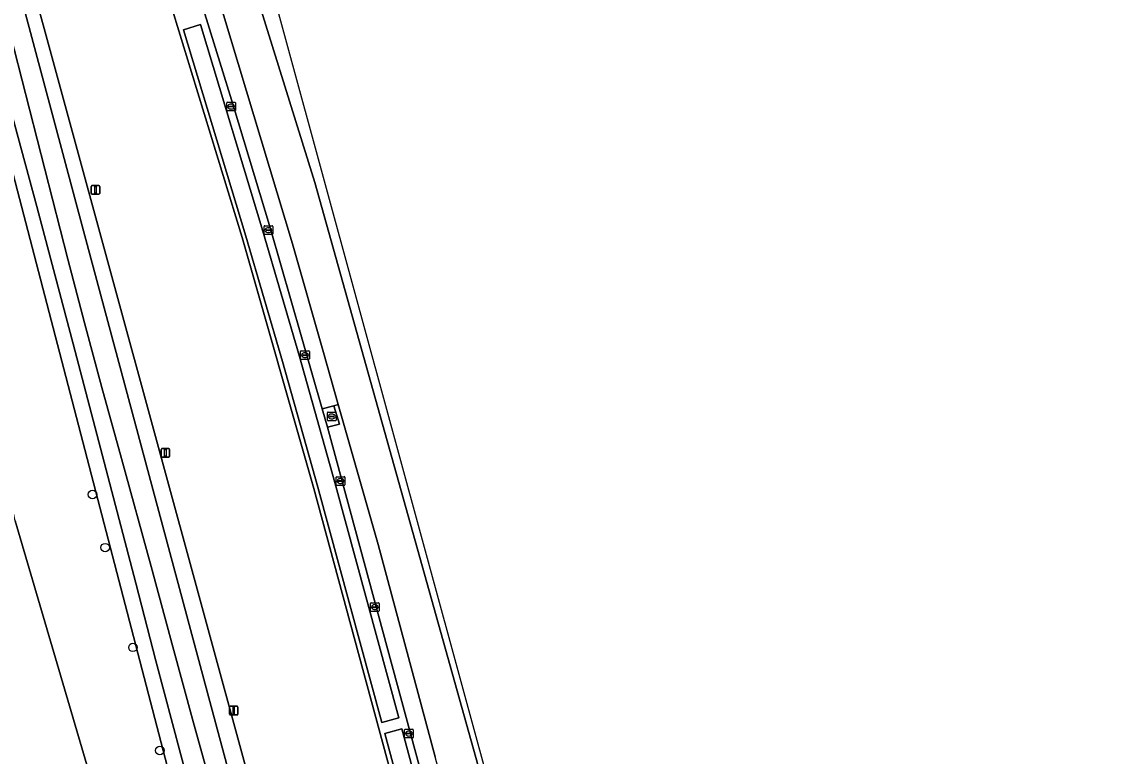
# Model space of a CAD drawing. Extents: x 162156 to 163172, y 378995 to 380779.
# Drawn here: x 162710.5 to 162835.3, y 380502.1 to 380586.4 of the extents above; entities that cross this region are included whole.
import ezdxf

# ---------------------------------------------------------------- set-up
doc = ezdxf.new("R2010")
doc.units = 0
for name, color, linetype in [('IMGEO_Berm_groen', 7, 'Continuous'), ('IMGEO_Boom', 7, 'Continuous'), ('IMGEO_Erf', 7, 'Continuous'), ('IMGEO_Fietspad_gesloten', 7, 'Continuous'), ('IMGEO_Gemengd_bos', 7, 'Continuous'), ('IMGEO_Kolk', 7, 'Continuous'), ('IMGEO_Lichtmast', 7, 'Continuous'), ('IMGEO_Muur', 7, 'Continuous'), ('IMGEO_Rijbaan_lokaal_onverhard', 7, 'Continuous'), ('IMGEO_Rijbaan_regionaal_gesloten', 7, 'Continuous'), ('IMGEO_Rioolput', 7, 'Continuous'), ('IMGEO_Terreindeel_open', 7, 'Continuous'), ('IMGEO_Voetpad_open', 7, 'Continuous')]:
    doc.layers.add(name, color=color, linetype=linetype)

msp = doc.modelspace()

# ---------------------------------------------------------------- linework, layer by layer
at = {"layer": 'IMGEO_Berm_groen'}
for points in [[(162678.1, 380694.35), (162678.31, 380693.64), (162680.65, 380684.7), (162683.66, 380673.38), (162686.64, 380662.34), (162689.22, 380652.34), (162691.57, 380643.43), (162693.68, 380635.21), (162696.09, 380626.22), (162698.81, 380616.11), (162700.99, 380607.61), (162704.9, 380592.93), (162708.35, 380579.63), (162712.25, 380565.21), (162716.62, 380548.72), (162720.62, 380533.4), (162723.6, 380522.01), (162725.91, 380513.1), (162728.76, 380502.29), (162729.36, 380500), (162731.75, 380491.01)], [(162735.8, 380561.65), (162727.08, 380590.13), (162720.55, 380610.78), (162713.1, 380632.9), (162708.25, 380646.67), (162703, 380661.28), (162698.33, 380673.69), (162688.26, 380676.43), (162689.37, 380672.38), (162736.46, 380500), (162737.14, 380497.52), (162737.51, 380495.43), (162738.98, 380492.18), (162740.35, 380489.69), (162741.42, 380488.32), (162742.87, 380485.48), (162744.2, 380481.44), (162748.66, 380465.56), (162766.57, 380388.34), (162772.2, 380394.24)], [(162689.37, 380672.38), (162689.07, 380670.45), (162699.19, 380631.13), (162717.6, 380562.41), (162731.81, 380509.4), (162737.13, 380489.66)], [(162737.51, 380495.43), (162737.14, 380497.52), (162736.46, 380500), (162689.37, 380672.38)], [(162731.86, 380500), (162731.54, 380501.15), (162730.12, 380506.4), (162727.86, 380514.69), (162725.37, 380523.9), (162721.95, 380536.28), (162719.71, 380544.43), (162717.7, 380551.87), (162715.8, 380559.17), (162709.63, 380583.26), (162699.68, 380620.38), (162691.68, 380650.23), (162687.5, 380663.09), (162687.02, 380664.95)], [(162776.75, 380395.21), (162779.69, 380400.57), (162761.38, 380468.72), (162744.03, 380532.86), (162735.8, 380561.65)], [(162806.62, 380320.37), (162800.79, 380342.1), (162795.79, 380360.77), (162788.69, 380387.26), (162785.23, 380400.19), (162777.14, 380430.38), (162769.54, 380458.74), (162763.52, 380481.21), (162757.93, 380502.08), (162751.4, 380526.42), (162746.82, 380542.49), (162746.32, 380542.35), (162746.98, 380540.24), (162745.6, 380539.88), (162764.65, 380469.6), (162783.31, 380400.13), (162779.72, 380393.58), (162782.45, 380390.83), (162789.8, 380363.38), (162794.77, 380347.98), (162799, 380332.96)]]:
    msp.add_lwpolyline(points, dxfattribs=at)
msp.add_lwpolyline([(162715.8, 380641.76), (162706.76, 380666.41), (162703.79, 380674.62), (162702.73, 380676.34), (162701.17, 380675.78), (162706.17, 380662.47), (162711.44, 380647.82), (162716.3, 380634.02), (162723.76, 380611.85), (162730.32, 380591.15), (162734.75, 380576.82), (162739.05, 380562.64), (162744.99, 380541.98), (162746.32, 380542.35), (162746.82, 380542.49), (162745.12, 380548.47), (162741.57, 380560.91), (162732.7, 380590.39), (162727.72, 380605.72), (162723.01, 380620.24), (162720.83, 380626.94), (162717.45, 380636.6)], close=True, dxfattribs=at)
at = {"layer": 'IMGEO_Boom'}
for centre in [(162718.64, 380532.16), (162720.09, 380526.07), (162723.27, 380514.63), (162726.35, 380502.8)]:
    msp.add_circle(centre, 0.489, dxfattribs=at)
at = {"layer": 'IMGEO_Erf'}
msp.add_lwpolyline([(162686.84, 380455.38), (162698.75, 380463.8), (162717.33, 380476.67), (162717.21, 380477.11), (162722.76, 380480.82), (162721.64, 380488.64), (162709.75, 380529.13), (162706.6, 380543.52), (162702.97, 380557.57)], dxfattribs=at)
at = {"layer": 'IMGEO_Fietspad_gesloten'}
for points in [[(162678.07, 380695.41), (162675.8, 380694.61), (162676.54, 380692.53), (162678.5, 380685.89), (162708.82, 380571.72), (162727.48, 380500), (162731.27, 380485.43), (162732.92, 380486.49), (162731.75, 380491.01), (162729.36, 380500), (162728.76, 380502.29), (162725.91, 380513.1)], [(162725.91, 380513.1), (162723.6, 380522.01), (162720.62, 380533.4), (162716.62, 380548.72), (162712.25, 380565.21), (162708.35, 380579.63), (162704.9, 380592.93), (162700.99, 380607.61), (162698.81, 380616.11), (162696.09, 380626.22), (162693.68, 380635.21), (162691.57, 380643.43), (162689.22, 380652.34), (162686.64, 380662.34), (162683.66, 380673.38), (162680.65, 380684.7), (162678.31, 380693.64), (162678.1, 380694.35)]]:
    msp.add_lwpolyline(points, dxfattribs=at)
at = {"layer": 'IMGEO_Gemengd_bos'}
for points in [[(162727.48, 380500), (162708.82, 380571.72), (162678.5, 380685.89)], [(162709.75, 380529.13), (162721.64, 380488.64)]]:
    msp.add_lwpolyline(points, dxfattribs=at)
at = {"layer": 'IMGEO_Kolk'}
for p, q in [((162734.03, 380576.23), (162734.03, 380577.09)), ((162734.11, 380577.16), (162734.96, 380577.16)), ((162734.34, 380576.7), (162734.73, 380576.7)), ((162734.52, 380576.94), (162734.55, 380576.94)), ((162735.04, 380577.09), (162735.04, 380576.23)), ((162734.96, 380576.16), (162734.11, 380576.16)), ((162734.29, 380576.65), (162734.29, 380576.67)), ((162734.73, 380576.62), (162734.33, 380576.62)), ((162734.54, 380576.38), (162734.52, 380576.38)), ((162734.78, 380576.67), (162734.78, 380576.65)), ((162738.39, 380563), (162739.24, 380563)), ((162738.31, 380562.07), (162738.31, 380562.92)), ((162739.24, 380561.99), (162738.39, 380561.99)), ((162738.57, 380562.49), (162738.57, 380562.5)), ((162738.61, 380562.54), (162739.01, 380562.54)), ((162739.01, 380562.45), (162738.61, 380562.45)), ((162738.8, 380562.77), (162738.82, 380562.77)), ((162738.82, 380562.22), (162738.8, 380562.22)), ((162739.05, 380562.5), (162739.05, 380562.49)), ((162739.31, 380562.92), (162739.31, 380562.07)), ((162742.51, 380547.73), (162742.51, 380548.58)), ((162742.58, 380548.65), (162743.43, 380548.65)), ((162742.76, 380548.15), (162742.76, 380548.16)), ((162743.2, 380548.11), (162742.8, 380548.11)), ((162742.81, 380548.2), (162743.2, 380548.2)), ((162742.99, 380548.43), (162743.02, 380548.43)), ((162743.25, 380548.16), (162743.25, 380548.15)), ((162743.51, 380548.58), (162743.51, 380547.73)), ((162743.43, 380547.65), (162742.58, 380547.65)), ((162743.02, 380547.87), (162742.99, 380547.87)), ((162746.59, 380533.29), (162746.59, 380534.14)), ((162746.66, 380534.21), (162747.51, 380534.21)), ((162747.51, 380533.21), (162746.66, 380533.21)), ((162746.84, 380533.71), (162746.84, 380533.72)), ((162747.28, 380533.67), (162746.88, 380533.67)), ((162746.89, 380533.76), (162747.29, 380533.76)), ((162747.07, 380533.99), (162747.1, 380533.99)), ((162747.1, 380533.43), (162747.07, 380533.43)), ((162747.33, 380533.72), (162747.33, 380533.71)), ((162747.59, 380534.14), (162747.59, 380533.29)), ((162750.52, 380518.82), (162750.52, 380519.68)), ((162750.59, 380519.75), (162751.45, 380519.75)), ((162750.82, 380519.29), (162751.22, 380519.29)), ((162751.01, 380519.53), (162751.03, 380519.53)), ((162751.52, 380519.68), (162751.52, 380518.82)), ((162751.45, 380518.75), (162750.59, 380518.75)), ((162750.78, 380519.24), (162750.78, 380519.26)), ((162751.22, 380519.21), (162750.82, 380519.21)), ((162751.03, 380518.97), (162751, 380518.97)), ((162751.26, 380519.26), (162751.26, 380519.24)), ((162754.43, 380504.31), (162754.43, 380505.17)), ((162754.5, 380505.24), (162755.36, 380505.24)), ((162754.69, 380504.73), (162754.69, 380504.75)), ((162754.73, 380504.78), (162755.13, 380504.78)), ((162755.13, 380504.7), (162754.73, 380504.7)), ((162754.92, 380505.02), (162754.94, 380505.02)), ((162754.94, 380504.46), (162754.92, 380504.46)), ((162755.17, 380504.75), (162755.17, 380504.73)), ((162755.43, 380505.17), (162755.43, 380504.31)), ((162755.36, 380504.24), (162754.5, 380504.24))]:
    msp.add_line(p, q, dxfattribs=at)
for points in [[(162734.03, 380576.23), (162734.03, 380577.09)], [(162734.11, 380577.16), (162734.96, 380577.16)], [(162735.04, 380577.09), (162735.04, 380576.23)], [(162734.96, 380576.16), (162734.11, 380576.16)], [(162738.39, 380563), (162739.24, 380563)], [(162738.31, 380562.07), (162738.31, 380562.92)], [(162739.24, 380561.99), (162738.39, 380561.99)], [(162739.31, 380562.92), (162739.31, 380562.07)], [(162742.51, 380547.73), (162742.51, 380548.58)], [(162742.58, 380548.65), (162743.43, 380548.65)], [(162743.51, 380548.58), (162743.51, 380547.73)], [(162743.43, 380547.65), (162742.58, 380547.65)], [(162746.59, 380533.29), (162746.59, 380534.14)], [(162746.66, 380534.21), (162747.51, 380534.21)], [(162747.51, 380533.21), (162746.66, 380533.21)], [(162747.59, 380534.14), (162747.59, 380533.29)], [(162750.52, 380518.82), (162750.52, 380519.68)], [(162750.59, 380519.75), (162751.45, 380519.75)], [(162751.52, 380519.68), (162751.52, 380518.82)], [(162751.45, 380518.75), (162750.59, 380518.75)], [(162754.43, 380504.31), (162754.43, 380505.17)], [(162754.5, 380505.24), (162755.36, 380505.24)], [(162755.43, 380505.17), (162755.43, 380504.31)], [(162755.36, 380504.24), (162754.5, 380504.24)]]:
    msp.add_lwpolyline(points, dxfattribs=at)
for centre, radius, start, end in [((162734.11, 380577.09), 0.0765, 91.552, 178.448), ((162734.11, 380577.09), 0.0765, 91.552, 178.448), ((162734.33, 380576.66), 0.0403, 85.8775, 175.7526), ((162734.74, 380576.67), 0.0386, 1.7309, 96.639), ((162734.96, 380577.09), 0.0765, 1.552, 88.448), ((162734.96, 380577.09), 0.0765, 1.552, 88.448), ((162734.11, 380576.24), 0.0765, 181.552, 268.448), ((162734.11, 380576.24), 0.0765, 181.552, 268.448), ((162734.33, 380576.65), 0.0366, 178.938, 274.7102), ((162734.73, 380576.66), 0.043, 264.8664, 352.4533), ((162734.96, 380576.24), 0.0765, 271.552, 358.448), ((162734.96, 380576.24), 0.0765, 271.552, 358.448), ((162738.39, 380562.92), 0.0765, 91.552, 178.448), ((162738.39, 380562.92), 0.0765, 91.552, 178.448), ((162739.24, 380562.92), 0.0765, 1.552, 88.448), ((162739.24, 380562.92), 0.0765, 1.552, 88.448), ((162738.39, 380562.07), 0.0765, 181.552, 268.448), ((162738.39, 380562.07), 0.0765, 181.552, 268.448), ((162738.61, 380562.5), 0.0403, 85.8775, 175.7526), ((162738.61, 380562.49), 0.0366, 178.938, 274.7102), ((162739.02, 380562.5), 0.0386, 1.7309, 96.639), ((162739.01, 380562.49), 0.043, 264.8664, 352.4533), ((162739.24, 380562.07), 0.0765, 271.552, 358.448), ((162739.24, 380562.07), 0.0765, 271.552, 358.448), ((162742.58, 380548.58), 0.0765, 91.552, 178.448), ((162742.58, 380548.58), 0.0765, 91.552, 178.448), ((162742.8, 380548.16), 0.0403, 85.8775, 175.7526), ((162742.8, 380548.15), 0.0366, 178.938, 274.7102), ((162743.21, 380548.16), 0.0386, 1.7309, 96.639), ((162743.21, 380548.15), 0.043, 264.8664, 352.4533), ((162743.43, 380548.58), 0.0765, 1.552, 88.448), ((162743.43, 380548.58), 0.0765, 1.552, 88.448), ((162742.58, 380547.73), 0.0765, 181.552, 268.448), ((162742.58, 380547.73), 0.0765, 181.552, 268.448), ((162743.43, 380547.73), 0.0765, 271.552, 358.448), ((162743.43, 380547.73), 0.0765, 271.552, 358.448), ((162746.66, 380534.14), 0.0765, 91.552, 178.448), ((162746.66, 380534.14), 0.0765, 91.552, 178.448), ((162746.66, 380533.29), 0.0765, 181.552, 268.448), ((162746.66, 380533.29), 0.0765, 181.552, 268.448), ((162746.89, 380533.72), 0.0403, 85.8775, 175.7526), ((162746.88, 380533.71), 0.0366, 178.938, 274.7102), ((162747.29, 380533.71), 0.043, 264.8664, 352.4533), ((162747.29, 380533.72), 0.0386, 1.7309, 96.639), ((162747.51, 380534.14), 0.0765, 1.552, 88.448), ((162747.51, 380534.14), 0.0765, 1.552, 88.448), ((162747.51, 380533.29), 0.0765, 271.552, 358.448), ((162747.51, 380533.29), 0.0765, 271.552, 358.448), ((162750.6, 380519.67), 0.0765, 91.552, 178.448), ((162750.6, 380519.67), 0.0765, 91.552, 178.448), ((162750.82, 380519.25), 0.0403, 85.8775, 175.7526), ((162751.22, 380519.25), 0.0386, 1.7309, 96.639), ((162751.44, 380519.67), 0.0765, 1.552, 88.448), ((162751.44, 380519.67), 0.0765, 1.552, 88.448), ((162750.6, 380518.83), 0.0765, 181.552, 268.448), ((162750.6, 380518.83), 0.0765, 181.552, 268.448), ((162750.81, 380519.24), 0.0366, 178.938, 274.7102), ((162751.22, 380519.25), 0.043, 264.8664, 352.4533), ((162751.44, 380518.83), 0.0765, 271.552, 358.448), ((162751.44, 380518.83), 0.0765, 271.552, 358.448), ((162754.51, 380505.17), 0.0765, 91.552, 178.448), ((162754.51, 380505.17), 0.0765, 91.552, 178.448), ((162754.51, 380504.32), 0.0765, 181.552, 268.448), ((162754.51, 380504.32), 0.0765, 181.552, 268.448), ((162754.73, 380504.74), 0.0403, 85.8775, 175.7526), ((162754.73, 380504.73), 0.0366, 178.938, 274.7102), ((162755.13, 380504.75), 0.0386, 1.7309, 96.639), ((162755.13, 380504.74), 0.043, 264.8664, 352.4533), ((162755.35, 380505.17), 0.0765, 1.552, 88.448), ((162755.35, 380505.17), 0.0765, 1.552, 88.448), ((162755.35, 380504.32), 0.0765, 271.552, 358.448), ((162755.35, 380504.32), 0.0765, 271.552, 358.448)]:
    msp.add_arc(centre, radius, start, end, dxfattribs=at)
for centre, major_axis, ratio, start_param, end_param in [((162734.52, 380576.66), (-0.387, 0.002), 0.722429, 4.712389, 7.853982), ((162734.55, 380576.66), (-0.39, 0.002), 0.717154, 1.570796, 4.712389), ((162738.8, 380562.49), (-0.387, 0.002), 0.722429, 4.712389, 7.853982), ((162738.82, 380562.49), (-0.39, 0.002), 0.717154, 1.570796, 4.712389), ((162742.99, 380548.15), (-0.387, 0.002), 0.722429, 4.712389, 7.853982), ((162743.02, 380548.15), (-0.39, 0.002), 0.717154, 1.570796, 4.712389), ((162747.07, 380533.71), (-0.387, 0.002), 0.722429, 4.712389, 7.853982), ((162747.1, 380533.71), (-0.39, 0.002), 0.717154, 1.570796, 4.712389), ((162751.01, 380519.25), (-0.387, 0.002), 0.722429, 4.712389, 7.853982), ((162751.03, 380519.25), (-0.39, 0.002), 0.717154, 1.570796, 4.712389), ((162754.92, 380504.74), (-0.387, 0.002), 0.722429, 4.712389, 7.853982), ((162754.94, 380504.74), (-0.39, 0.002), 0.717154, 1.570796, 4.712389)]:
    msp.add_ellipse(centre, major_axis=major_axis, ratio=ratio, start_param=start_param, end_param=end_param, dxfattribs=at)
at = {"layer": 'IMGEO_Lichtmast'}
for p, q in [((162718.47, 380566.71), (162718.47, 380567.51)), ((162718.47, 380567.51), (162718.47, 380566.71)), ((162718.57, 380567.61), (162719.36, 380567.61)), ((162719.36, 380567.61), (162718.57, 380567.61)), ((162719.46, 380567.51), (162719.46, 380566.71)), ((162719.46, 380566.71), (162719.46, 380567.51)), ((162719.36, 380566.61), (162718.57, 380566.61)), ((162718.57, 380566.61), (162719.36, 380566.61)), ((162726.5, 380536.54), (162726.5, 380537.34)), ((162726.5, 380537.34), (162726.5, 380536.54)), ((162726.6, 380537.44), (162727.38, 380537.44)), ((162727.38, 380537.44), (162726.6, 380537.44)), ((162727.48, 380537.34), (162727.48, 380536.54)), ((162727.48, 380536.54), (162727.48, 380537.34)), ((162727.38, 380536.44), (162726.6, 380536.44)), ((162726.6, 380536.44), (162727.38, 380536.44)), ((162734.34, 380506.98), (162734.34, 380507.78)), ((162734.34, 380507.78), (162734.34, 380506.98)), ((162734.44, 380507.88), (162735.22, 380507.88)), ((162735.22, 380507.88), (162734.44, 380507.88)), ((162735.22, 380506.88), (162734.44, 380506.88)), ((162734.44, 380506.88), (162735.22, 380506.88)), ((162735.32, 380507.78), (162735.32, 380506.98)), ((162735.32, 380506.98), (162735.32, 380507.78))]:
    msp.add_line(p, q, dxfattribs=at)
for points in [[(162718.89, 380567.48), (162719.04, 380567.48), (162719.04, 380566.73), (162718.89, 380566.73), (162718.89, 380567.48)], [(162726.91, 380537.32), (162727.07, 380537.32), (162727.07, 380536.57), (162726.91, 380536.57), (162726.91, 380537.32)], [(162734.75, 380507.76), (162734.9, 380507.76), (162734.9, 380507.01), (162734.75, 380507.01), (162734.75, 380507.76)]]:
    msp.add_lwpolyline(points, dxfattribs=at)
for centre, start, end in [((162718.57, 380567.51), 90, 180), ((162718.57, 380567.51), 90, 180), ((162718.57, 380566.71), 180, 270), ((162718.57, 380566.71), 180, 270), ((162719.36, 380567.51), 0, 90), ((162719.36, 380567.51), 360, 90), ((162719.36, 380566.71), 270, 0), ((162719.36, 380566.71), 270, 0), ((162726.6, 380537.34), 90, 180), ((162726.6, 380537.34), 90, 180), ((162727.38, 380537.34), 0, 90), ((162727.38, 380537.34), 360, 90), ((162726.6, 380536.54), 180, 270), ((162726.6, 380536.54), 180, 270), ((162727.38, 380536.54), 270, 0), ((162727.38, 380536.54), 270, 0), ((162734.44, 380507.78), 90, 180), ((162734.44, 380507.78), 90, 180), ((162734.44, 380506.98), 180, 270), ((162734.44, 380506.98), 180, 270), ((162735.22, 380507.78), 0, 90), ((162735.22, 380507.78), 360, 90), ((162735.22, 380506.98), 270, 0), ((162735.22, 380506.98), 270, 0)]:
    msp.add_arc(centre, 0.1, start, end, dxfattribs=at)
at = {"layer": 'IMGEO_Muur'}
for points in [[(162753.77, 380506.54), (162746.45, 380533.53), (162742.37, 380547.99), (162738.18, 380562.37), (162731.03, 380586.07), (162729.08, 380585.48), (162736.24, 380561.79), (162740.43, 380547.44), (162744.5, 380532.99), (162751.82, 380506.01)], [(162754.12, 380505.29), (162752.17, 380504.76), (162761.77, 380469.11), (162780.22, 380400.58), (162777.21, 380394.95), (162773.94, 380387.47), (162774.38, 380387.23), (162778.95, 380394.01), (162782.38, 380400.32), (162763.72, 380469.64)]]:
    msp.add_lwpolyline(points, close=True, dxfattribs=at)
at = {"layer": 'IMGEO_Rijbaan_lokaal_onverhard'}
for points in [[(162678.36, 380695.48), (162679.01, 380694.22), (162682.06, 380682.8), (162684.5, 380674), (162687.02, 380664.95), (162687.5, 380663.09), (162691.68, 380650.23), (162699.68, 380620.38), (162709.63, 380583.26), (162715.8, 380559.17), (162717.7, 380551.87), (162719.71, 380544.43), (162721.95, 380536.28), (162725.37, 380523.9), (162727.86, 380514.69), (162730.12, 380506.4), (162731.54, 380501.15), (162731.86, 380500)], [(162737.13, 380489.66), (162731.81, 380509.4), (162717.6, 380562.41), (162699.19, 380631.13), (162689.07, 380670.45), (162689.37, 380672.38), (162688.26, 380676.43)]]:
    msp.add_lwpolyline(points, dxfattribs=at)
at = {"layer": 'IMGEO_Rijbaan_regionaal_gesloten'}
msp.add_lwpolyline([(162835.27, 380238.32), (162832.98, 380246.79), (162737.06, 380598.14), (162686.38, 380740.14), (162683.4, 380739.7), (162691.09, 380720.33), (162695.16, 380708.96), (162706.16, 380680.3), (162730.73, 380611.09), (162744.15, 380567.96), (162763.14, 380500.1), (162770.9, 380471.58), (162776.29, 380450.02), (162815.72, 380304.13), (162827.68, 380257.65), (162833.19, 380237.78)], close=True, dxfattribs=at)
for points in [[(162763.14, 380500.1), (162744.15, 380567.96), (162730.73, 380611.09), (162706.16, 380680.3)], [(162706.76, 380666.41), (162715.8, 380641.76), (162717.45, 380636.6), (162720.83, 380626.94), (162723.01, 380620.24), (162727.72, 380605.72), (162732.7, 380590.39), (162741.57, 380560.91), (162745.12, 380548.47), (162746.82, 380542.49), (162751.4, 380526.42), (162757.93, 380502.08)]]:
    msp.add_lwpolyline(points, dxfattribs=at)
at = {"layer": 'IMGEO_Rioolput'}
for p, q in [((162745.59, 380540.69), (162745.59, 380541.55)), ((162745.66, 380541.62), (162746.51, 380541.62)), ((162746.51, 380540.62), (162745.66, 380540.62)), ((162745.85, 380541.11), (162745.85, 380541.13)), ((162745.89, 380541.16), (162746.29, 380541.16)), ((162746.28, 380541.08), (162745.89, 380541.08)), ((162746.1, 380540.84), (162746.07, 380540.84)), ((162746.08, 380541.4), (162746.1, 380541.4)), ((162746.33, 380541.13), (162746.33, 380541.11)), ((162746.59, 380541.55), (162746.59, 380540.69))]:
    msp.add_line(p, q, dxfattribs=at)
for points in [[(162745.59, 380540.69), (162745.59, 380541.55)], [(162745.66, 380541.62), (162746.51, 380541.62)], [(162746.51, 380540.62), (162745.66, 380540.62)], [(162746.59, 380541.55), (162746.59, 380540.69)]]:
    msp.add_lwpolyline(points, dxfattribs=at)
for centre, radius, start, end in [((162745.66, 380541.54), 0.0765, 91.552, 178.448), ((162745.66, 380541.54), 0.0765, 91.552, 178.448), ((162745.66, 380540.7), 0.0765, 181.552, 268.448), ((162745.66, 380540.7), 0.0765, 181.552, 268.448), ((162745.89, 380541.12), 0.0403, 85.8775, 175.7526), ((162745.88, 380541.11), 0.0366, 178.938, 274.7102), ((162746.29, 380541.12), 0.043, 264.8664, 352.4533), ((162746.29, 380541.12), 0.0386, 1.7309, 96.639), ((162746.51, 380541.54), 0.0765, 1.552, 88.448), ((162746.51, 380541.54), 0.0765, 1.552, 88.448), ((162746.51, 380540.7), 0.0765, 271.552, 358.448), ((162746.51, 380540.7), 0.0765, 271.552, 358.448)]:
    msp.add_arc(centre, radius, start, end, dxfattribs=at)
for centre, major_axis, ratio, start_param, end_param in [((162746.07, 380541.12), (-0.387, 0.002), 0.722429, 4.712389, 7.853982), ((162746.1, 380541.12), (-0.39, 0.002), 0.717154, 1.570796, 4.712389)]:
    msp.add_ellipse(centre, major_axis=major_axis, ratio=ratio, start_param=start_param, end_param=end_param, dxfattribs=at)
at = {"layer": 'IMGEO_Terreindeel_open'}
msp.add_lwpolyline([(162745.6, 380539.88), (162746.98, 380540.24), (162746.32, 380542.35), (162744.99, 380541.98)], close=True, dxfattribs=at)
at = {"layer": 'IMGEO_Voetpad_open'}
for points in [[(162764.65, 380469.6), (162745.6, 380539.88), (162744.99, 380541.98), (162739.05, 380562.64), (162734.75, 380576.82), (162730.32, 380591.15), (162723.76, 380611.85), (162716.3, 380634.02), (162711.44, 380647.82), (162706.17, 380662.47), (162701.17, 380675.78), (162700.9, 380676.48), (162689.21, 380679.67), (162688.26, 380676.43), (162698.33, 380673.69), (162703, 380661.28), (162708.25, 380646.67), (162713.1, 380632.9), (162720.55, 380610.78), (162727.08, 380590.13), (162735.8, 380561.65), (162744.03, 380532.86), (162761.38, 380468.72)], [(162761.77, 380469.11), (162752.17, 380504.76), (162754.12, 380505.29), (162763.72, 380469.64)]]:
    msp.add_lwpolyline(points, dxfattribs=at)
msp.add_lwpolyline([(162751.82, 380506.01), (162744.5, 380532.99), (162740.43, 380547.44), (162736.24, 380561.79), (162729.08, 380585.48), (162731.03, 380586.07), (162738.18, 380562.37), (162742.37, 380547.99), (162746.45, 380533.53), (162753.77, 380506.54)], close=True, dxfattribs=at)

doc.saveas('drawing.dxf')
